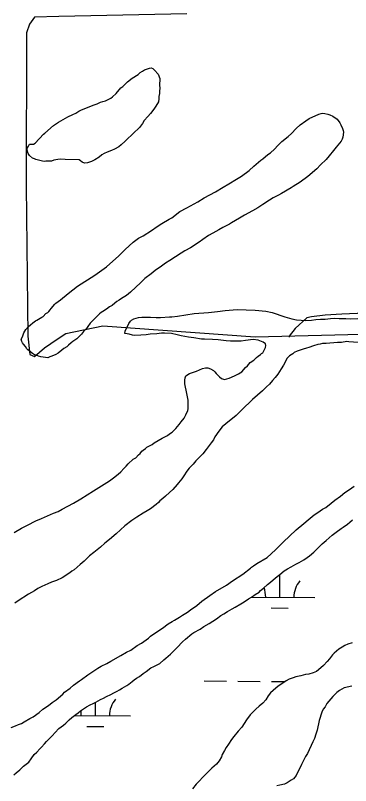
# Model space of a CAD drawing. Extents: x 3271442 to 3309282, y 752266 to 777610.
# Drawn here: x 3283071 to 3283549, y 761901 to 762998 of the extents above; entities that cross this region are included whole.
import ezdxf

# ---------------------------------------------------------------- set-up
doc = ezdxf.new("R2010")
doc.units = 0
for name, color, linetype in [('V-SITE-VEGE', 7, 'Continuous'), ('V-TOPO-SHOR', 7, 'Continuous'), ('V-WETL-SWMP', 7, 'Continuous')]:
    doc.layers.add(name, color=color, linetype=linetype)

msp = doc.modelspace()

# ---------------------------------------------------------------- linework, layer by layer
at = {"layer": 'V-SITE-VEGE'}
msp.add_lwpolyline([(3283088.9, 762800.8), (3283087.4, 762805.6), (3283087.4, 762808.6), (3283089.3, 762811.5), (3283090.7, 762814.1), (3283094.1, 762814.1), (3283096.6, 762814.4), (3283098.8, 762815.5), (3283110.6, 762828.7), (3283112.5, 762829.8), (3283125, 762840.9), (3283132, 762845.6), (3283145.3, 762853), (3283152.6, 762856.6), (3283156.7, 762858.5), (3283161.1, 762861.4), (3283165.2, 762863.2), (3283183.2, 762870.2), (3283187.2, 762871.7), (3283192, 762873.9), (3283195.4, 762875), (3283199.4, 762876.1), (3283206.8, 762879.7), (3283209.3, 762881.6), (3283214.5, 762886.3), (3283221.1, 762894.4), (3283223.7, 762896.6), (3283230.4, 762903.2), (3283237, 762908.4), (3283245.5, 762913.5), (3283248.8, 762916.4), (3283251.7, 762918.3), (3283255, 762920.1), (3283257.6, 762921.2), (3283262, 762922.7), (3283264.2, 762923), (3283266.5, 762921.9), (3283269, 762919.7), (3283274.2, 762914.2), (3283276.4, 762907.9), (3283276.3, 762898), (3283276.7, 762894.3), (3283276.3, 762889.5), (3283276.3, 762886.6), (3283275.2, 762882.2), (3283275.2, 762878.9), (3283274.5, 762874.8), (3283271.1, 762868.6), (3283268.2, 762864.2), (3283263.4, 762857.9), (3283259.3, 762853.9), (3283254.5, 762848), (3283252, 762843.6), (3283247.5, 762838.1), (3283246.1, 762836.6), (3283239.8, 762831.1), (3283227.3, 762818.6), (3283221.7, 762813.5), (3283218.1, 762810.5), (3283212.2, 762807.2), (3283207.7, 762805.4), (3283201.5, 762802.8), (3283197.4, 762801), (3283194.1, 762799.2), (3283190.1, 762795.9), (3283184.2, 762792.2), (3283179, 762789.6), (3283173.5, 762787.8), (3283169.4, 762787.4), (3283165.8, 762788.9), (3283163.6, 762790.4), (3283161.7, 762792.2), (3283141.8, 762792.3), (3283135.6, 762793), (3283131.2, 762792.7), (3283125.7, 762791.6), (3283122.3, 762790.1), (3283114.2, 762790.1), (3283112, 762789.7), (3283109.5, 762790.1), (3283105.4, 762791.2), (3283099.9, 762792.3), (3283098.1, 762793.4), (3283095.1, 762794.6), (3283090.7, 762798.2)], close=True, dxfattribs=at)
for points in [[(3283423.4, 762793.6), (3283430.7, 762799.5), (3283434.4, 762802), (3283439.9, 762807.2), (3283444.7, 762812.3), (3283450.6, 762818.2), (3283459.5, 762825.2), (3283464.3, 762829.6), (3283470.9, 762836.6), (3283476.8, 762841.7), (3283484.9, 762847.6), (3283489.7, 762850.9), (3283503.3, 762857.1), (3283506.6, 762858.2), (3283508.8, 762858.6), (3283511.8, 762858.2), (3283516.2, 762857.1), (3283519.1, 762856), (3283523.2, 762854.1), (3283529.4, 762849.7), (3283533.1, 762844.6), (3283534.6, 762842), (3283537.1, 762836.8), (3283537.9, 762833.9), (3283538.2, 762831.3), (3283537.5, 762824.3), (3283536.7, 762821.4), (3283534.9, 762818.4), (3283527.9, 762810), (3283524.2, 762805.2), (3283517.9, 762797.5), (3283513.5, 762792.7), (3283505.8, 762785), (3283500.2, 762779.1), (3283487.7, 762768.1), (3283476.6, 762760.4), (3283466.7, 762753.8), (3283463.8, 762752), (3283450.1, 762744.2), (3283445.7, 762741.7), (3283438.3, 762738), (3283432.8, 762734.7), (3283423.6, 762728.5), (3283416.2, 762723.7), (3283408.5, 762719.3), (3283397.1, 762713.1), (3283390.1, 762708.7), (3283379, 762702.4), (3283376.1, 762700.6), (3283366.5, 762695.5), (3283360.6, 762692.5), (3283352.1, 762687.4), (3283346.2, 762684.1), (3283338.1, 762678.6), (3283332.6, 762674.5)], [(3283332.6, 762674.5), (3283320.1, 762666.5), (3283312.4, 762662.4), (3283306.8, 762659.1), (3283291, 762648.5), (3283284.7, 762644.8), (3283278.8, 762640.4), (3283270, 762634.2), (3283264.1, 762629.8), (3283255.3, 762622.8), (3283249.7, 762617.3), (3283235, 762603.3), (3283229.1, 762598.9), (3283222.1, 762594.5), (3283218.8, 762592), (3283215.5, 762590.1), (3283212.5, 762587.9), (3283208.5, 762584.6), (3283205.1, 762582.8), (3283200.7, 762579.1), (3283195.6, 762575.8), (3283193, 762574.7), (3283190.4, 762572.5), (3283186, 762567.7), (3283177.5, 762559.3), (3283174.2, 762554.5), (3283172, 762551.9), (3283167.9, 762547.5), (3283165, 762543.8), (3283161.6, 762540.2), (3283158.3, 762536.9), (3283152.8, 762533.2), (3283150.2, 762531.4), (3283146.5, 762528.1), (3283144, 762525.8), (3283139.9, 762523.3), (3283137, 762520.7), (3283131.8, 762516.7), (3283128.5, 762514.8), (3283122.6, 762512.6), (3283119.6, 762511.2), (3283117.1, 762510.1), (3283106.8, 762511.6), (3283103.5, 762512.3), (3283100.5, 762513.8), (3283097.9, 762514.5), (3283095, 762516.4), (3283088.7, 762521.2), (3283086.9, 762523), (3283085.1, 762526), (3283082.5, 762529.6), (3283081, 762531.5), (3283079.9, 762533.3), (3283079.2, 762536.6), (3283080.7, 762539.9), (3283082.9, 762545.8), (3283085.5, 762550.2), (3283088.1, 762552.8), (3283089.5, 762554.6), (3283092.5, 762556.8), (3283095.8, 762559.8), (3283099.5, 762562.7), (3283101.3, 762563.8), (3283103.9, 762564.9), (3283108.3, 762567.9), (3283110.2, 762569), (3283114.2, 762573), (3283116.8, 762574.5), (3283118.3, 762575.9), (3283120.1, 762578.5), (3283121.6, 762580.3), (3283127.1, 762586.6), (3283128.6, 762588.1), (3283135.2, 762592.5), (3283145.9, 762601.6), (3283159.2, 762611.9), (3283184.2, 762627.7), (3283200.5, 762639.8), (3283218.1, 762655.2), (3283227.4, 762664.4), (3283238.8, 762674.7), (3283246.2, 762680.6), (3283252.8, 762683.9), (3283264.6, 762691.2), (3283273, 762697.1), (3283279.7, 762701.1), (3283290, 762707.7), (3283293.7, 762709.6), (3283305.1, 762718.4), (3283315, 762723.5), (3283330.9, 762732.3), (3283339.7, 762737.8), (3283355.9, 762746.6), (3283367, 762753.2), (3283375.1, 762757.6), (3283385.8, 762764.6), (3283392.8, 762768.6), (3283403.8, 762776.7), (3283410.5, 762783), (3283420.4, 762791.4), (3283423.4, 762793.6)], [(3283341.5, 762495.9), (3283344.9, 762495.6), (3283348.9, 762494.5), (3283352.9, 762492.2), (3283355.2, 762490), (3283357, 762487.8), (3283361.8, 762483), (3283364.7, 762480.8), (3283368.7, 762479.3), (3283375.4, 762481.2), (3283383.1, 762484.5), (3283388.6, 762487.4), (3283393.4, 762490.3), (3283398.6, 762496.2), (3283401.5, 762498.8), (3283405.6, 762503.2), (3283410.7, 762506.9), (3283414.4, 762510.5), (3283416.6, 762512.4), (3283420, 762514.6), (3283421.4, 762516.4), (3283423.6, 762517.1), (3283425.9, 762521.9), (3283427, 762524.9), (3283427.7, 762527.8), (3283427, 762530), (3283424, 762532.2), (3283416.7, 762535.2), (3283409.7, 762535.9), (3283398.7, 762534.8), (3283392.4, 762533.8), (3283377.3, 762533.8), (3283371.1, 762534.2), (3283359.6, 762535.7), (3283351.9, 762536), (3283340.1, 762536.8), (3283336.1, 762536.8), (3283325.1, 762538.3), (3283317.7, 762539.4), (3283307, 762541.3), (3283301.2, 762542.7), (3283293.1, 762544.6), (3283283.1, 762545), (3283279.1, 762545), (3283272.5, 762544.3), (3283262.9, 762543.6), (3283257, 762542.8), (3283249.3, 762542.5), (3283240.1, 762541.8), (3283237.5, 762542.5), (3283233.1, 762543.6), (3283230.1, 762544), (3283226.8, 762544.7), (3283227.2, 762548), (3283232.4, 762558.7), (3283235, 762562.4), (3283236.4, 762563.8), (3283239.4, 762565.7), (3283246.4, 762567.5), (3283250.8, 762567.9), (3283263.3, 762567.8), (3283271.4, 762567.5), (3283277.6, 762567.4), (3283290.2, 762568.2), (3283293.5, 762568.2), (3283301.6, 762569.2), (3283325.5, 762573.2), (3283346.1, 762574.7), (3283358.6, 762575.8), (3283369.7, 762577.2), (3283387, 762578.7), (3283399.5, 762578.6), (3283412.3, 762577.9), (3283427.8, 762576.7), (3283436.6, 762574.5), (3283455, 762568.6), (3283464.9, 762565.6), (3283471.2, 762564.2), (3283484.8, 762563), (3283492.9, 762563.7), (3283498.8, 762564.5), (3283505.8, 762565.2), (3283512.4, 762565.2), (3283519.8, 762565.9), (3283526, 762566.3), (3283532.3, 762565.9), (3283541.5, 762565.9)], [(3283541.5, 762565.9), (3283548.5, 762565.5), (3283558.8, 762565.8)], [(3283559.5, 762532), (3283546.2, 762532.7), (3283543.3, 762533.1), (3283535.5, 762532), (3283530, 762531.7), (3283513.5, 762530.2), (3283508.7, 762530.2), (3283505, 762529.5), (3283502, 762529.1), (3283495.8, 762527.3), (3283488.8, 762524.8), (3283485.5, 762524), (3283481.1, 762522.2), (3283472.6, 762519.3), (3283468.2, 762517.4), (3283466, 762515.6), (3283461.5, 762512.7), (3283457.5, 762509), (3283456, 762505.7), (3283452.7, 762499.4), (3283449.7, 762494.3), (3283444.9, 762486.9), (3283441.2, 762482.2), (3283437.2, 762477.7), (3283432.8, 762472.6), (3283428.7, 762468.6), (3283422.8, 762463), (3283408.8, 762450.9), (3283393.7, 762435.9), (3283385.2, 762427.8), (3283370.8, 762416), (3283365.7, 762411.6), (3283360.5, 762405.4), (3283355, 762397.3), (3283353.1, 762393.3), (3283349.8, 762388.8), (3283342.8, 762379.3), (3283338, 762373.4), (3283327.7, 762363.1), (3283324, 762358.7), (3283318.5, 762352.8), (3283315.2, 762348.8), (3283310.7, 762342.2), (3283307.8, 762337.8), (3283303, 762331.9), (3283301.5, 762329.7), (3283295.2, 762322.3), (3283290.5, 762318.3)], [(3283069.2, 762261.3), (3283079.5, 762267.2), (3283088, 762271.9), (3283099.8, 762277.8), (3283107.9, 762281.1), (3283125.2, 762288.8), (3283131.8, 762291.4), (3283137.3, 762294.7), (3283153.5, 762303.1), (3283164.2, 762309), (3283181.9, 762320.7), (3283205.1, 762335), (3283210.6, 762339.1), (3283217.3, 762344.2), (3283221, 762347.5), (3283225.4, 762352.6), (3283228.7, 762355.9), (3283231.3, 762358.9), (3283238.7, 762365.5), (3283242.3, 762367.7), (3283246, 762371.7), (3283248.6, 762373.6), (3283251.2, 762376.9), (3283253, 762378.7), (3283256.3, 762380.9), (3283258.2, 762382.8), (3283265.6, 762386.8), (3283268.5, 762389), (3283279.9, 762395.6), (3283287.7, 762399.6), (3283290.6, 762401.8), (3283294.3, 762404), (3283299.4, 762409.2), (3283304.2, 762415.1), (3283306.8, 762418.7), (3283311.2, 762424.2), (3283313.8, 762428.7), (3283316.4, 762434.9), (3283316.8, 762437.5), (3283317.2, 762444.5), (3283317.2, 762449.6), (3283315, 762459.2), (3283312.4, 762473.2), (3283312.1, 762478), (3283312.5, 762481.6), (3283313.9, 762484.2), (3283318.7, 762487.9), (3283328.7, 762491.2), (3283337.5, 762494.8), (3283341.5, 762495.9)], [(3283064.7, 761983.5), (3283070.9, 761986), (3283075.3, 761987.9), (3283079.4, 761989.3), (3283083.4, 761991.5), (3283091.2, 761996.3), (3283096, 761998.9), (3283104.8, 762005.1), (3283110, 762009.5), (3283118.1, 762015), (3283123.2, 762019.1), (3283128.8, 762023.1), (3283138.3, 762031.2), (3283140.6, 762033.8), (3283148.7, 762039.6), (3283153.8, 762043.7), (3283162.3, 762049.9), (3283165.2, 762051.7), (3283174.1, 762058.4), (3283188.1, 762067.9), (3283193.2, 762070.8), (3283201.3, 762074.9), (3283206.9, 762077.8), (3283221.2, 762085.9), (3283229.3, 762091), (3283235.2, 762093.9), (3283244.4, 762100.2), (3283250.7, 762103.8), (3283260.3, 762110.8), (3283263.2, 762113.4), (3283273.9, 762120.7), (3283280.5, 762125.1), (3283288.6, 762131.4), (3283294.2, 762134.3), (3283297.5, 762136.5), (3283304.5, 762140.5), (3283308.9, 762143.5), (3283315.9, 762147.9), (3283320.3, 762151.2), (3283329.5, 762157.1), (3283336.5, 762163.3), (3283348, 762171.4), (3283356.1, 762177.3), (3283371.5, 762186.4), (3283380.4, 762192.3), (3283395.1, 762201.8), (3283405.8, 762210.3), (3283407.3, 762211.8), (3283410.2, 762214), (3283415, 762217.3), (3283429.7, 762225.7), (3283441.5, 762236.7), (3283452.2, 762247.4), (3283471, 762265), (3283481.7, 762274.2), (3283488, 762279.3), (3283496.8, 762286.3), (3283502, 762289.6), (3283508.6, 762294.4), (3283513, 762296.9), (3283520.8, 762302.8), (3283525.9, 762307.2), (3283534, 762313.1), (3283540.3, 762318.2), (3283546.9, 762322.6), (3283553.6, 762327.4)], [(3283290.5, 762318.3), (3283284.6, 762312.8), (3283280.9, 762309.9), (3283276.8, 762306.2), (3283274.6, 762304), (3283271.3, 762301), (3283263.2, 762295.2), (3283258.4, 762292.2), (3283252.9, 762288.6), (3283243.7, 762283.1), (3283236.7, 762278.3), (3283226.7, 762270.9), (3283214.5, 762259.6), (3283205, 762251.1), (3283198.3, 762246), (3283192.1, 762240.5), (3283182.5, 762232.8), (3283176.2, 762228), (3283168.8, 762220.3), (3283163.3, 762215.5), (3283154.5, 762208.2), (3283151.2, 762206), (3283148.2, 762203.8), (3283137.5, 762196.8), (3283129.1, 762192.7), (3283122.4, 762190.5), (3283116.9, 762188.3), (3283108.4, 762184.3), (3283102.9, 762181.4), (3283097.8, 762178.1), (3283089.3, 762173.3), (3283074.5, 762163.8), (3283070.1, 762160.5)], [(3283550.1, 762042.6), (3283539.4, 762040), (3283532.8, 762036.4), (3283529.1, 762033.4), (3283523.2, 762027.9), (3283514.7, 762017.6), (3283512.2, 762013.2), (3283509.6, 762009.6), (3283507.4, 762005.5), (3283503.7, 761993.4), (3283500.7, 761979.8), (3283499.2, 761973.9), (3283497, 761968), (3283494.8, 761963.2), (3283487, 761946.7), (3283484.4, 761942.3), (3283481.9, 761937.5), (3283478.5, 761930.9), (3283471.1, 761915.1), (3283467.1, 761910.6), (3283463.8, 761908.4), (3283457.9, 761904.8), (3283454.2, 761902.9), (3283447.9, 761901.5), (3283443.5, 761900.4)]]:
    msp.add_lwpolyline(points, dxfattribs=at)
at = {"layer": 'V-TOPO-SHOR'}
for points in [[(3283315.3, 763000.1), (3283132.6, 762996.1), (3283098, 762995), (3283091, 762985.4), (3283086.7, 762972.9), (3283086.3, 762754.3), (3283088.7, 762541.1), (3283091.2, 762514.8), (3283098.1, 762512), (3283112.1, 762524.3), (3283130.2, 762536.6), (3283142.7, 762544.8), (3283195.4, 762555.5), (3283412.5, 762539.8), (3283582.8, 762544), (3283840.2, 762541.8), (3283863.7, 762541.7), (3283866.5, 762538.9), (3283874.7, 762531.9), (3283885.8, 762530.4), (3283892.6, 762523.4), (3283894, 762520.6), (3283890.3, 762511.8)], [(3283697.1, 762684.7), (3283680.8, 762678.8), (3283672.4, 762665), (3283668.1, 762654), (3283665.2, 762630.5), (3283655.5, 762629.2), (3283647.2, 762630.6), (3283637.5, 762634.9), (3283622.3, 762630.8), (3283609.7, 762617.1), (3283601.3, 762606.1), (3283584.6, 762596.5), (3283580.4, 762589.7), (3283569.2, 762577.3), (3283558.1, 762573.2), (3283536, 762572), (3283512.4, 762570.8), (3283493, 762568.2), (3283486.1, 762566.9), (3283469.4, 762551.8), (3283461, 762540.8), (3283461, 762539.4)]]:
    msp.add_lwpolyline(points, dxfattribs=at)
at = {"layer": 'V-WETL-SWMP'}
for p, q in [((3283447.5, 762169.1), (3283447.8, 762201.6)), ((3283407.5, 762169.4), (3283497.5, 762168.7)), ((3283435.4, 762153.8), (3283459.4, 762153.6)), ((3283339.7, 762049.9), (3283371.7, 762049.7)), ((3283387.7, 762049.5), (3283419.7, 762049.3)), ((3283435.7, 762049.1), (3283455.2, 762049)), ((3283184.7, 762000.5), (3283184.9, 762019.3)), ((3283155.1, 762000.7), (3283234.7, 762000.1)), ((3283172.6, 761985.1), (3283196.6, 761984.9))]:
    msp.add_line(p, q, dxfattribs=at)
for points in [[(3283185.5, 762019.6), (3283192.1, 762023.2), (3283196.5, 762025.4), (3283200.6, 762027.6), (3283206.9, 762030.6), (3283210.9, 762032.8), (3283215.7, 762035.3), (3283219, 762037.2), (3283222.7, 762039.7), (3283229.7, 762043.4), (3283232.6, 762045.2), (3283237.4, 762048.9), (3283240, 762051.5), (3283243.3, 762054), (3283247.4, 762056.2), (3283252.9, 762060.3), (3283257.3, 762063.2), (3283264, 762068.4), (3283268, 762070.2), (3283272.1, 762072.4), (3283276.5, 762074.6), (3283282.4, 762079.7), (3283285.3, 762082.3), (3283292, 762088.2), (3283295.6, 762091.8), (3283301.2, 762097.7), (3283308.9, 762105.4), (3283313.3, 762109.5), (3283322.2, 762116.8), (3283325.1, 762118.7), (3283334, 762123.8), (3283339.5, 762127.5), (3283346.9, 762131.9), (3283352, 762135.2), (3283357.5, 762138.1), (3283363.8, 762143.2), (3283367.9, 762145.4), (3283373, 762148.7), (3283376.3, 762150.6), (3283379.7, 762152.4), (3283384.1, 762155), (3283392.2, 762159.8), (3283396.6, 762162.7), (3283402.9, 762166.7), (3283407.3, 762169.3), (3283412.4, 762173), (3283418, 762176.3), (3283420.2, 762178.5), (3283424.2, 762181.8), (3283430.1, 762187.3), (3283434.5, 762190.6), (3283438.2, 762193.9), (3283443.8, 762198.7), (3283447.8, 762201.6), (3283453.7, 762206.7), (3283458.5, 762209.7), (3283463.7, 762212.2), (3283470.7, 762216.3), (3283475.1, 762218.5), (3283481.7, 762222.5), (3283486.5, 762225.5), (3283489.8, 762228), (3283496.1, 762233.2), (3283500.9, 762237.9), (3283508.2, 762245.3), (3283513.8, 762250.1), (3283522.2, 762257.4), (3283527.8, 762261.8), (3283535.1, 762266.9), (3283538.1, 762268.8), (3283544, 762273.2), (3283547.3, 762275.8), (3283551.4, 762279.4)], [(3283551, 762103.9), (3283544.8, 762102.1), (3283540.4, 762100.2), (3283536.7, 762098), (3283531.9, 762095.1), (3283528.6, 762092.2), (3283525.3, 762089.6), (3283522.7, 762087), (3283518.6, 762081.5), (3283515.3, 762077.5), (3283509.8, 762072), (3283506.1, 762068.3), (3283499.8, 762063.5), (3283495, 762061.3), (3283488.8, 762059.5), (3283484.4, 762058.8), (3283477.7, 762057.3), (3283470.7, 762055.5), (3283466.7, 762054.4), (3283460.8, 762052.2), (3283456.7, 762050), (3283450.5, 762045.9), (3283445.3, 762042.6), (3283438, 762036.4), (3283434.3, 762032.7), (3283430.9, 762028.7), (3283427.6, 762022.8), (3283423.6, 762018.4), (3283418.4, 762014), (3283413.6, 762009.6), (3283405.5, 762001.5), (3283400.3, 761994.5), (3283393.3, 761984.2), (3283388.5, 761978.3), (3283381.9, 761970.6), (3283379, 761966.6), (3283374.5, 761959.6), (3283371.2, 761955.2), (3283369, 761950.8), (3283365.7, 761945.3), (3283364.6, 761942), (3283361.2, 761936.1), (3283357.2, 761931.3), (3283350.9, 761925.8), (3283347.6, 761922.5), (3283342.1, 761917), (3283338, 761912.9), (3283332.9, 761907.1), (3283328.4, 761902.7), (3283323.3, 761896)], [(3283068.3, 761916), (3283072, 761918.9), (3283077.1, 761923.3), (3283082.3, 761928.5), (3283086, 761931.1), (3283089.7, 761934.4), (3283093, 761938.8), (3283097.4, 761945), (3283101.1, 761948.3), (3283105.5, 761953.1), (3283108.1, 761955.7), (3283112.2, 761960.1), (3283115.1, 761963.4), (3283119.9, 761968.5), (3283123.2, 761971.8), (3283127.3, 761976.6), (3283132.8, 761982.1), (3283135.8, 761984.3), (3283139.1, 761986.9), (3283142.4, 761989.8), (3283147.2, 761994.6), (3283151.2, 761997.9), (3283156.8, 762001.9), (3283160.1, 762004.5), (3283163.4, 762007.5), (3283171.9, 762013), (3283177.4, 762015.9), (3283181.4, 762017.7), (3283185.5, 762019.6)]]:
    msp.add_lwpolyline(points, dxfattribs=at)
for centre, start, end in [((3283502.8, 762169.1), 138.7563, 180.2999), ((3283392.3, 762170), 358.7563, 21.0153), ((3283240, 762000.5), 138.7563, 180.2999), ((3283129.5, 762001.4), 358.7563, 10.6616)]:
    msp.add_arc(centre, 35.2, start, end, dxfattribs=at)

doc.saveas('drawing.dxf')
